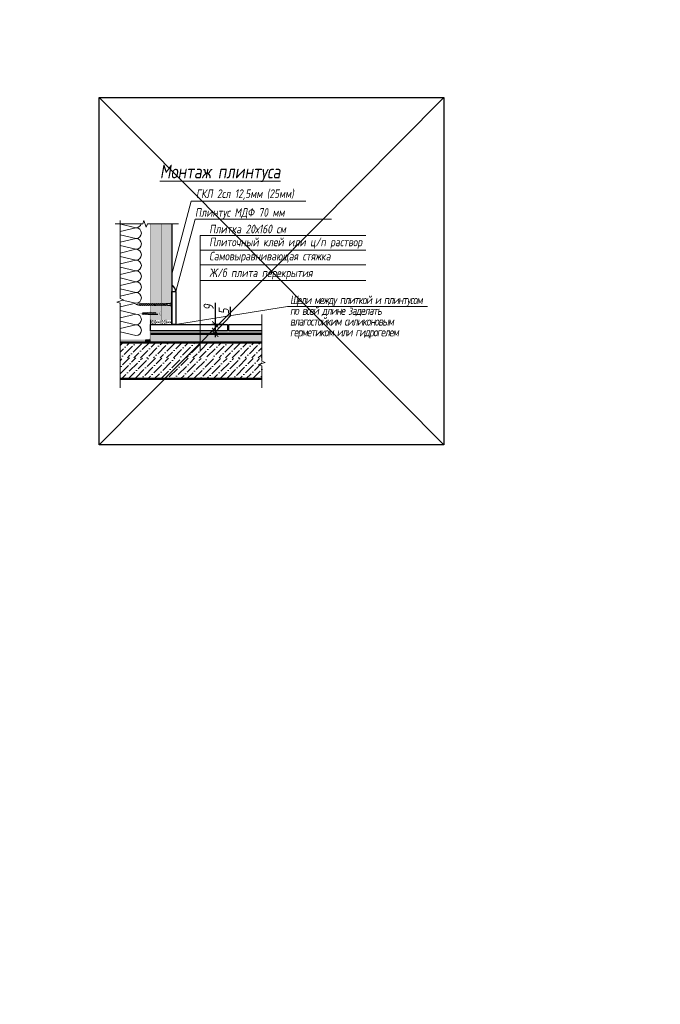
# Model space of a CAD drawing. Header units: millimetres. Extents: x -26894274 to 19789193, y -86687 to 22351.
# Tile 311 of 447: x 141045 to 142907, y -30548 to -27684. Entities that reach past the tile are written whole.
import ezdxf
from ezdxf import colors
from ezdxf.entities.mleader import LeaderData, LeaderLine
from ezdxf.math import Vec2, Vec3

# ---------------------------------------------------------------- set-up
doc = ezdxf.new("R2010")
doc.units = ezdxf.units.MM
doc.linetypes.add('DASHDOT', pattern=[25.4, 12.7, -6.35, 0, -6.35])
doc.linetypes.add('HIDDEN', pattern=[9.525, 6.35, -3.175])
doc.layers.get('Defpoints').update_dxf_attribs({"color": 31})
for name, color, linetype, lineweight in [('dim_pol', 84, 'Continuous', 9), ('nadpisi_v_tablice', 7, 'Continuous', 9), ('PAPIER PEINT', 7, 'Continuous', 25), ('Марки дверей', 7, 'Continuous', 9)]:
    doc.layers.add(name, color=color, linetype=linetype, lineweight=lineweight)
doc.layers.add('dim_razv', color=7, linetype='DASHDOT', lineweight=9, true_color=0x285228)
doc.layers.add('pol', color=7, linetype='Continuous', lineweight=15, true_color=0x55666d)
doc.layers.add('TXT', color=7, linetype='Continuous')
doc.styles.add('fl_iso paper', font='isocpeur.ttf', dxfattribs={"width": 0.8, "oblique": 10})
doc.styles.add('In tre', font='isocpeur.ttf', dxfattribs={"width": 0.8, "oblique": 10})
doc.dimstyles.new('In tre', dxfattribs={"dimscale": 0, "dimtxt": 3, "dimasz": 1.8, "dimexe": 1, "dimexo": 1, "dimgap": 0.4, "dimtad": 1, "dimdec": 0, "dimrnd": 5, "dimzin": 0, "dimdsep": 46, "dimtxsty": 'fl_iso paper', "dimblk": 'ARCHTICK', "dimcen": 0, "dimdle": 1, "dimadec": 0, "dimazin": 0, "dimtfac": 1, "dimtdec": 0, "dimtofl": 0, "dimtmove": 1, "dimatfit": 3, "dimfxl": 40, "dimtolj": 1, "dimtzin": 0, "dimarcsym": 1})
pattern_1 = [(45, (146420.5845, -31895.612), (-1.671649, 6.2387007), [0.8073483, -5.6514383]), (135, (146420.87, -31895.3263), (-6.2387007, 1.6716489), [0.403674, -10.783275]), (135, (146420.9413, -31895.255), (-6.2387007, 1.6716489), [0.3229393, -10.86401]), (135, (146420.7985, -31895.3976), (-6.2387007, 1.6716489), [0.3229393, -10.86401]), (105, (146421.0126, -31895.1836), (-6.2386977, 1.67166), [0.2583515, -6.200435]), (165, (146420.727, -31895.469), (-4.567049, -4.5670407), [0.2583515, -6.200435])]

# ---------------------------------------------------------------- blocks, each defined once
blk = doc.blocks.new('A$C22A82340')
at = {"const_width": 0.2}
for points in [[(0.1, 51.4), (7.9, 51.4)], [(0.1, 50.9), (0.1, 51.4)], [(7.9, 50.9), (7.9, 51.4)]]:
    blk.add_lwpolyline(points, dxfattribs=at)
at = {"layer": 'TXT', "const_width": 0.264}
for points in [[(0.1, 50.9), (7.9, 50.9)], [(2.1, 48.3), (0.1, 50.9)], [(6, 48.3), (2.1, 48.3)], [(2.1, 48.3), (2.1, 39.6)], [(5.9, 43.6), (2.1, 39.6)], [(5.9, 39.8), (2.1, 35.9)], [(7.9, 50.9), (6, 48.3)], [(5.9, 43.6), (6, 48.3)], [(5.9, 36.1), (2.2, 32.2)], [(5.8, 32.3), (2.2, 28.5)], [(5.8, 28.5), (2.2, 24.8)], [(5.8, 24.8), (2.3, 21.2)], [(5.7, 21), (2.3, 17.5)], [(5.7, 17.3), (2.3, 13.8)], [(5.7, 13.5), (2.4, 10.1)], [(5.6, 9.7), (2.7, 6.6)], [(2.7, 6.6), (4, 0)], [(5.6, 7.9), (4, 0)]]:
    blk.add_lwpolyline(points, dxfattribs=at)
for points in [[(2.1, 35.9, 0.189281), (2.1, 39.6, 0.286419)], [(5.9, 43.6, 0.186148), (5.9, 39.8, 0.281599)], [(5.9, 39.8, 0.172992), (5.9, 36.1, 0.281599)], [(2.2, 32.2, 0.189281), (2.1, 35.9, 0.286419)], [(2.2, 28.5, 0.189281), (2.2, 32.2, 0.286419)], [(2.2, 24.8, 0.170355), (2.2, 28.5, 0.286419)], [(2.2, 21.1, 0.189572), (2.2, 24.8, 0.286419)], [(2.3, 17.5, 0.209667), (2.2, 21.1, 0.286419)], [(5.8, 32.3, 0.186882), (5.8, 28.5, 0.281599)], [(5.8, 24.8, 0.160342), (5.7, 21, 0.281599)], [(5.7, 21, 0.160342), (5.7, 17.3, 0.281599)], [(5.9, 36.1, 0.177294), (5.8, 32.3, 0.281599)], [(5.8, 28.5, 0.134316), (5.8, 24.8, 0.281599)], [(2.3, 13.8, 0.189861), (2.3, 17.5, 0.286419)], [(2.4, 10.1, 0.189861), (2.3, 13.8, 0.286419)], [(2.7, 6.6, 0.29379), (2.4, 10.1, 0.286419)], [(5.7, 13.5, 0.160342), (5.6, 9.7, 0.281599)], [(5.6, 9.7, 0.272032), (5.6, 7.9, 0.272032)], [(5.7, 17.3, 0.160342), (5.7, 13.5, 0.281599)]]:
    blk.add_lwpolyline(points, format="xyb", dxfattribs=at)
blk = doc.blocks.new('A$C34BC7E63')
at = {"extrusion": (0, 0, -1), "xscale": 0.6, "yscale": 0.5, "zscale": -0.5, "rotation": 270}
blk.add_blockref('A$C22A82340', (-25.7, 4.8), dxfattribs=at)
blk = doc.blocks.new('G113')
at = {"color": 16, "lineweight": 9}
for points in [[(-1.17, 0), (1.17, 0)], [(-1.17, -0.12), (-1.17, 0)], [(-1.17, -0.12), (1.17, -0.12)], [(-0.59, -0.93), (-1.17, -0.12)], [(0.59, -0.93), (-0.59, -0.93)], [(-0.59, -0.93), (-0.56, -3.52)], [(0.57, -2.33), (-0.56, -3.52)], [(0.57, -3.46), (-0.56, -4.62)], [(0.56, -4.59), (-0.55, -5.73)], [(0.55, -5.72), (-0.54, -6.84)], [(0.57, -2.33), (0.59, -0.93)], [(1.17, -0.12), (0.59, -0.93)], [(1.17, -0.12), (1.17, 0)], [(0.53, -7.97), (-0.54, -9.08)], [(0.54, -6.84), (-0.53, -7.95)], [(0.54, -11.32), (-0.51, -12.41)], [(0.55, -10.19), (-0.5, -11.28)], [(0.56, -9.06), (-0.49, -10.15)], [(0.52, -13.57), (-0.53, -14.67)], [(0.53, -12.45), (-0.52, -13.54)], [(0.51, -14.7), (-0.52, -15.78)], [(0.5, -15.83), (-0.51, -16.88)], [(0.49, -16.96), (-0.5, -17.99)], [(0.48, -18.09), (-0.41, -19.02)], [(-0.38, -18.94), (0.03, -20.93)], [(0.5, -18.56), (0.03, -20.93)]]:
    blk.add_lwpolyline(points, dxfattribs=at)
for points in [[(-0.56, -4.62, 0.189281), (-0.56, -3.52, 0.286419)], [(-0.55, -5.73, 0.189281), (-0.56, -4.62, 0.286419)], [(0.55, -5.72, 0.186882), (0.54, -6.84, 0.281599)], [(0.57, -2.33, 0.186148), (0.57, -3.46, 0.281599)], [(0.57, -4.57, 0.177294), (0.55, -5.72, 0.281599)], [(0.57, -3.46, 0.172992), (0.57, -4.57, 0.281599)], [(-0.55, -10.21, 0.189572), (-0.56, -9.1, 0.286419)], [(-0.54, -6.84, 0.189281), (-0.55, -5.73, 0.286419)], [(-0.55, -7.97, 0.170355), (-0.54, -6.84, 0.286419)], [(-0.54, -9.08, 0.189572), (-0.55, -7.97, 0.286419)], [(-0.53, -12.43, 0.189572), (-0.54, -11.32, 0.286419)], [(-0.52, -11.3, 0.189572), (-0.53, -10.19, 0.286419)], [(0.53, -7.97, 0.134316), (0.52, -9.1, 0.281599)], [(0.54, -6.84, 0.134316), (0.53, -7.97, 0.281599)], [(0.54, -11.32, 0.134316), (0.53, -12.45, 0.281599)], [(0.55, -10.19, 0.134316), (0.54, -11.32, 0.281599)], [(0.56, -9.06, 0.134316), (0.55, -10.19, 0.281599)], [(-0.55, -14.68, 0.189572), (-0.56, -13.57, 0.286419)], [(-0.54, -13.56, 0.189572), (-0.55, -12.45, 0.286419)], [(-0.52, -15.78, 0.209667), (-0.55, -14.68, 0.286419)], [(-0.51, -16.88, 0.189861), (-0.52, -15.78, 0.286419)], [(-0.5, -17.99, 0.189861), (-0.51, -16.88, 0.286419)], [(0.49, -16.96, 0.160342), (0.48, -18.09, 0.281599)], [(0.5, -15.83, 0.160342), (0.49, -16.96, 0.281599)], [(0.52, -13.57, 0.160342), (0.51, -14.7, 0.281599)], [(0.51, -14.7, 0.160342), (0.5, -15.83, 0.281599)], [(0.53, -12.45, 0.134316), (0.52, -13.57, 0.281599)], [(-0.41, -19.02, 0.29379), (-0.5, -17.99, 0.286419)], [(0.52, -18.01, 0.272032), (0.5, -18.56, 0.272032)]]:
    blk.add_lwpolyline(points, format="xyb", dxfattribs=at)
blk = doc.blocks.new('_ArchTick')
at = {"color": 0, "linetype": 'ByBlock', "lineweight": 9, "const_width": 0.15}
blk.add_lwpolyline([(-0.5, -0.5), (0.5, 0.5)], dxfattribs=at)
blk = doc.blocks.new('*D77')
at = {"layer": 'Defpoints', "color": 0, "transparency": 16777216}
for p in [(141648.9, -28570.2), (141613.5, -28588.9), (141648.9, -28588.9)]:
    blk.add_point(p, dxfattribs=at)
at = {"layer": 'dim_pol', "color": 0, "lineweight": -2, "transparency": 16777216}
for p, q in [((141613.5, -28507.8), (141613.5, -28570.2)), ((141638.9, -28570.2), (141603.5, -28570.2)), ((141613.5, -28560.2), (141613.5, -28598.9)), ((141638.9, -28588.9), (141603.5, -28588.9))]:
    blk.add_line(p, q, dxfattribs=at)
at = {"layer": 'dim_pol', "color": 0, "lineweight": -2, "transparency": 16777216, "xscale": 18, "yscale": 18, "zscale": 18}
for p, rotation in [((141613.5, -28570.2), 90), ((141613.5, -28588.9), 270)]:
    blk.add_blockref('_ArchTick', p, dxfattribs=dict(at, rotation=rotation))
at = {"layer": 'dim_pol', "color": 0, "transparency": 16777216, "insert": (141594.5, -28520.5), "char_height": 30, "attachment_point": 5, "rotation": 90, "style": 'fl_iso paper'}
blk.add_mtext('\\A1;9', dxfattribs=at)
blk = doc.blocks.new('*D78')
at = {"layer": 'Defpoints', "color": 0, "transparency": 16777216}
for p in [(141613.5, -28597.4), (141648.9, -28588.9), (141648.9, -28597.4)]:
    blk.add_point(p, dxfattribs=at)
at = {"layer": 'dim_pol', "color": 0, "lineweight": -2, "transparency": 16777216}
for p, q in [((141657.8, -28544.8), (141657.8, -28519.5)), ((141613.5, -28593.2), (141657.8, -28544.8)), ((141613.5, -28578.9), (141613.5, -28607.4)), ((141638.9, -28588.9), (141603.5, -28588.9)), ((141638.9, -28597.4), (141603.5, -28597.4))]:
    blk.add_line(p, q, dxfattribs=at)
at = {"layer": 'dim_pol', "color": 0, "lineweight": -2, "transparency": 16777216, "xscale": 18, "yscale": 18, "zscale": 18}
for p, rotation in [((141613.5, -28588.9), 90), ((141613.5, -28597.4), 270)]:
    blk.add_blockref('_ArchTick', p, dxfattribs=dict(at, rotation=rotation))
at = {"layer": 'dim_pol', "color": 0, "transparency": 16777216, "insert": (141638.8, -28532.2), "char_height": 30, "attachment_point": 5, "rotation": 90, "style": 'fl_iso paper'}
blk.add_mtext('\\A1;5', dxfattribs=at)
blk = doc.blocks.new('_DOT')
at = {"color": 0, "linetype": 'ByBlock'}
blk.add_line((-0.5, 0), (-1, 0), dxfattribs=at)
at = {"color": 0, "linetype": 'ByBlock', "const_width": 0.5}
blk.add_lwpolyline([(-0.25, 0, 1), (0.25, 0, 1)], format="xyb", close=True, dxfattribs=at)

msp = doc.modelspace()

# ---------------------------------------------------------------- hatches: boundary and pattern name
at = {"transparency": 33554610}
h = msp.add_hatch(color=256, dxfattribs=at)
edge = h.paths.add_edge_path()
edge.add_line((141337.2, -28613.5), (141337.2, -28616))
edge.add_line((141337.2, -28616), (141423, -28616))
edge.add_arc((141423, -28613.5), 2.5, 270, 360)
edge.add_line((141425.5, -28613.5), (141425.5, -28531))
edge.add_line((141425.5, -28531), (141423, -28531))
edge.add_line((141423, -28531), (141423, -28611))
edge.add_arc((141420.5, -28611), 2.5, 270, 360, ccw=False)
edge.add_line((141420.5, -28613.5), (141337.2, -28613.5))
h = msp.add_hatch(dxfattribs=at)
h.set_pattern_fill('SWAMP', color=256, scale=5, style=0)
h.set_pattern_definition([(0, (140767.9723, -30329.8777), (2.5, 4.330127), [0.625, -4.375]), (90, (140768.2848, -30329.8777), (-2.5, 4.330127), [0.3125, -8.347754]), (90, (140768.363, -30329.8777), (-2.5, 4.330127), [0.25, -8.410254]), (90, (140768.2067, -30329.8777), (-2.5, 4.330127), [0.25, -8.410254]), (60, (140768.441, -30329.8777), (-2.5, 4.330127), [0.2, -4.8]), (120, (140768.1285, -30329.8777), (-5, 2e-09), [0.2, -4.8])])
h.paths.add_polyline_path([(141425.5, -28557.3), (141425.5, -28570.2), (141488, -28570.2), (141488, -28557.3)])
h = msp.add_hatch(dxfattribs=at)
h.set_pattern_fill('ANSI37', color=256, scale=17.5, style=0)
h.set_pattern_definition([(135, (148501.0669, -29708.396), (1.5467961, 1.5467961), []), (45, (148501.0669, -29708.396), (1.5467961, -1.5467961), [])])
h.paths.add_polyline_path([(141411.3, -28616.3), (141411.3, -28622.8), (141424.9, -28622.8), (141424.9, -28616.3)])
at = {"layer": 'nadpisi_v_tablice', "lineweight": 5, "transparency": 33554610}
h = msp.add_hatch(dxfattribs=at)
h.set_pattern_fill('SWAMP', color=256, scale=0.254283, angle=45, style=0)
h.set_pattern_definition(pattern_1)
h.paths.add_polyline_path([(141425.5, -28588.9), (141425.5, -28597.4), (141565.7, -28597.4), (141565.7, -28588.9), (141491.3, -28588.9)])
h.paths.add_polyline_path([(141749.2, -28597.4), (141749.2, -28588.9), (141723.6, -28588.9), (141723.6, -28588.9), (141720.2, -28588.9), (141720.2, -28588.9), (141565.7, -28588.9), (141565.7, -28597.4)])
h = msp.add_hatch(dxfattribs=at)
h.set_pattern_fill('SWAMP', color=256, scale=0.254283, angle=45, style=0)
h.set_pattern_definition(pattern_1)
h.paths.add_polyline_path([(141425.5, -28597.4), (141425.5, -28622.8), (141565.7, -28622.8), (141565.7, -28597.4)])
h.paths.add_polyline_path([(141749.2, -28622.8), (141749.2, -28597.4), (141565.7, -28597.4), (141565.7, -28622.8)])
h = msp.add_hatch(dxfattribs=at)
h.set_pattern_fill('ANSI36', color=256, scale=4.238049, style=0)
h.set_pattern_definition([(45, (117134.276, -32282.812), (7.1360185, 26.165401), [33.639514, -6.727903, 0, -6.727903])])
h.paths.add_polyline_path([(141624.9, -28622.8), (141337.2, -28622.8), (141337.2, -28667.6), (141624.9, -28667.6)])
h.paths.add_polyline_path([(141749.2, -28667.6), (141749.2, -28622.8), (141624.9, -28622.8), (141624.9, -28667.6)])
h = msp.add_hatch(dxfattribs=at)
h.set_pattern_fill('ANSI36', color=256, scale=4.238049, style=0)
h.set_pattern_definition([(45, (146420.584, -31832.041), (7.13602, 26.1654), [33.639514, -6.727903, 0, -6.727903])])
h.paths.add_polyline_path([(141749.2, -28669.8), (141337.2, -28667.6), (141337.2, -28728.7), (141749.2, -28728.7), (141749.2, -28627.1), (141749.2, -28625.5), (141749.2, -28634.3), (141745.6, -28678.4)])

# ---------------------------------------------------------------- linework, layer by layer
at = {"transparency": 33554610}
msp.add_line((141488, -28557.1), (141488, -28570.2), dxfattribs=at)
msp.add_lwpolyline([(141276, -27910.1), (142278.1, -27910.1), (142278.1, -28920.3), (141276, -28920.3)], close=True)
for points in [[(141276, -28920.3), (142278.1, -27910.1)], [(142278.1, -28920.3), (141276, -27910.1)]]:
    msp.add_lwpolyline(points)
at = {"lineweight": 5, "transparency": 33554610}
for points in [[(141337.2, -28299.7), (141383.2, -28288.9), (141335.5, -28277.7)], [(141337.2, -28331.1), (141383.2, -28320.3), (141337.2, -28309.5)], [(141337.2, -28362.5), (141383.2, -28351.7), (141337.2, -28340.9)], [(141337.2, -28393.9), (141383.2, -28383.1), (141337.2, -28372.3)], [(141337.2, -28425.3), (141383.2, -28414.5), (141337.2, -28403.7)], [(141337.2, -28456.7), (141383.2, -28445.9), (141337.2, -28435.1)], [(141337.2, -28488.1), (141383.2, -28477.3), (141337.2, -28466.5)], [(141337.2, -28519.5), (141383.2, -28508.7), (141343.6, -28499.4)], [(141337.2, -28529.3), (141383.2, -28540.1), (141337.2, -28550.9)], [(141337.2, -28560.8), (141383.2, -28571.5), (141337.2, -28582.3)]]:
    msp.add_lwpolyline(points, dxfattribs=at)
for points in [[(141398.3, -28277.7, -0.330837), (141383.2, -28288.9, -1), (141383.2, -28320.3), (141383.2, -28320.3)], [(141337.2, -28331.1), (141383.2, -28320.3, -1), (141383.2, -28351.7, -1), (141383.2, -28383.1), (141383.2, -28383.1)], [(141337.2, -28393.9), (141383.2, -28383.1, -1), (141383.2, -28414.5, -1), (141383.2, -28445.9), (141383.2, -28445.9)], [(141337.2, -28456.7), (141383.2, -28445.9, -1), (141383.2, -28477.3, -1), (141383.2, -28508.7), (141383.2, -28508.7)], [(141337.2, -28592.2), (141383.2, -28602.9, 1), (141383.2, -28571.5, 1), (141383.2, -28540.1), (141383.2, -28540.1)]]:
    msp.add_lwpolyline(points, format="xyb", dxfattribs=at)
at = {"transparency": 33554610}
for points, const_width in [([(141391.3, -28285.2), (141391.3, -28277.7)], 0.25), ([(141399, -28461.6), (141399, -28277.7)], 0.25), ([(141425.5, -28557.3), (141425.5, -28277.7)], 0.75), ([(141456.7, -28557.3), (141456.7, -28277.7)], 0.75), ([(141488, -28557.3), (141488, -28277.7)], 0.75)]:
    msp.add_lwpolyline(points, dxfattribs=dict(at, const_width=const_width))
at = {"linetype": 'HIDDEN', "ltscale": 10, "transparency": 33554610, "const_width": 0.25}
for points in [[(141391.3, -28593.2), (141391.3, -28285.2)], [(141399.1, -28593.2), (141399, -28461.6)], [(141337.2, -28593.2), (141423, -28593.2)]]:
    msp.add_lwpolyline(points, dxfattribs=at)
at = {"transparency": 33554610, "const_width": 0.25}
msp.add_lwpolyline([(141337.2, -28613.5), (141420.5, -28613.5, 0.414214), (141423, -28611), (141423, -28531), (141425.5, -28531), (141425.5, -28613.5, -0.414214), (141423, -28616), (141412.4, -28616), (141337.2, -28616)], format="xyb", dxfattribs=at)
at = {"ltscale": 10, "transparency": 33554610, "const_width": 0.5}
msp.add_lwpolyline([(141488, -28557.3), (141425.5, -28557.3)], dxfattribs=at)
at = {"transparency": 33554610}
msp.add_lwpolyline([(141425.5, -28557.3), (141425.5, -28570.2)], dxfattribs=at)
msp.add_lwpolyline([(141425.5, -28557.3), (141425.5, -28570.2)], dxfattribs=at)
msp.add_lwpolyline([(141424.9, -28616.3), (141411.3, -28616.3), (141411.3, -28622.8), (141424.9, -28622.8)], close=True, dxfattribs=at)
at = {"color": 254, "ltscale": 10, "transparency": 33554610}
for points in [[(141425.5, -28277.7), (141456.7, -28277.7), (141425.5, -28557.3), (141456.7, -28557.3)], [(141456.7, -28277.7), (141488, -28277.7), (141456.7, -28557.3), (141488, -28557.1)]]:
    msp.add_solid(points, dxfattribs=at)
at = {"layer": 'nadpisi_v_tablice', "transparency": 33554610}
for p, q in [((141544, -28211.4), (141488, -28424.1)), ((141876.8, -28211.4), (141544, -28211.4)), ((141554.9, -28264.5), (141499, -28474.9)), ((141951.7, -28264.5), (141554.9, -28264.5)), ((141823.3, -28517.9), (141498.5, -28570.2)), ((142230.9, -28517.9), (141823.3, -28517.9))]:
    msp.add_line(p, q, dxfattribs=at)
at = {"layer": 'nadpisi_v_tablice', "lineweight": 9, "transparency": 33554610}
for p, q in [((141570, -28311.6), (142051.1, -28311.6)), ((141570, -28311.6), (141570, -28648.6)), ((141570, -28354), (142051.1, -28354)), ((141570, -28396.4), (142051.1, -28396.4)), ((141570, -28442.2), (142051.1, -28442.2))]:
    msp.add_line(p, q, dxfattribs=at)
at = {"layer": 'nadpisi_v_tablice', "lineweight": 50, "transparency": 33554610}
for p, q in [((141425.5, -28597.4), (141749.2, -28597.4)), ((141337.2, -28622.8), (141749.2, -28622.8)), ((141337.2, -28728.7), (141749.2, -28728.7))]:
    msp.add_line(p, q, dxfattribs=at)
at = {"layer": 'nadpisi_v_tablice', "lineweight": 9, "transparency": 33554610}
for points in [[(141337.2, -28267.8), (141337.2, -28495), (141346.6, -28498.3), (141327.9, -28505.1), (141337.2, -28508.5), (141337.2, -28754.2)], [(141507, -28277.7), (141416.7, -28277.7), (141413.3, -28287), (141406.6, -28268.4), (141403.2, -28277.7), (141322.8, -28277.7)], [(141749.2, -28541.1), (141749.2, -28677.1), (141758.5, -28680.5), (141739.8, -28687.2), (141749.2, -28690.6), (141749.2, -28754.2)]]:
    msp.add_lwpolyline(points, dxfattribs=at)
at = {"layer": 'nadpisi_v_tablice', "lineweight": 30, "transparency": 33554610}
msp.add_lwpolyline([(141425.5, -28570.2), (141648.9, -28570.2), (141648.9, -28588.9), (141425.5, -28588.9)], close=True, dxfattribs=at)
msp.add_lwpolyline([(141749.2, -28588.9), (141652.9, -28588.9), (141652.9, -28570.2), (141749.2, -28570.2)], dxfattribs=at)
msp.add_arc((141477.1, -28476.1), 22, 3.1292, 60.3855, dxfattribs=at)
at = {"layer": 'PAPIER PEINT', "transparency": 33554610}
msp.add_line((141488, -28277.7), (141488, -28570.2), dxfattribs=at)
msp.add_lwpolyline([(141498.8, -28570.2), (141488, -28570.2), (141488, -28474.9), (141499, -28474.9)], close=True, dxfattribs=at)

# ---------------------------------------------------------------- block references
at = {"ltscale": 10, "transparency": 33554610, "xscale": 5, "yscale": 5, "zscale": 5, "rotation": 270}
msp.add_blockref('G113', (141487.7, -28512.3), dxfattribs=at)
at = {"transparency": 33554610, "xscale": -2.5, "yscale": 2.5, "zscale": 2.5}
msp.add_blockref('A$C34BC7E63', (141456.7, -28544.7), dxfattribs=at)

# ---------------------------------------------------------------- texts
at = {"lineweight": 18, "transparency": 33554610, "insert": (141184.3, -28105.5), "char_height": 40, "width": 898.915, "attachment_point": 1, "line_spacing_factor": 0.8, "style": 'fl_iso paper'}
msp.add_mtext('\\pi268.33;{\\LМонтаж плинтуса}', dxfattribs=at)
at = {"layer": 'nadpisi_v_tablice', "lineweight": 18, "insert": (-2642.1, -20201.7), "char_height": 10000, "width": 9720.362, "attachment_point": 1, "style": 'fl_iso paper'}
msp.add_mtext('\\pi1978.5;{\\C1;9 \\P\\pi-2689.2;эт.}', dxfattribs=at)
at = {"layer": 'nadpisi_v_tablice', "lineweight": 18, "transparency": 33554610, "char_height": 25, "attachment_point": 1, "style": 'fl_iso paper'}
for s, insert, width in [('{\\C7;ГКЛ 2сл 12,5мм (25мм)}', (141557.7, -28177.4), 835.786), ('Плинтус МДФ 70 мм', (141554.9, -28232), 835.786), ('Плитка {\\fISOCPEUR|b0|i1|c204|p34;\\Q0;20х160 см} ', (141596.3, -28280.2), 835.786), ('Плиточный клей или ц/п раствор', (141596.2, -28317.9), 708.421), ('Самовыравнивающая стяжка', (141596.2, -28358.9), 835.786), ('Ж/б плита перекрытия', (141596.2, -28407.7), 708.421)]:
    msp.add_mtext(s, dxfattribs=dict(at, insert=insert, width=width))
at = {"layer": 'nadpisi_v_tablice', "transparency": 33554610, "insert": (141831.1, -28486.2), "char_height": 25, "width": 421.091, "attachment_point": 1, "line_spacing_factor": 0.75, "style": 'fl_iso paper'}
msp.add_mtext('{\\T0.85;Щели между плиткой и плинтусом \\Pпо всей длине заделать влагостойким силиконовым герметиком или гидрогелем}', dxfattribs=at)

# ---------------------------------------------------------------- dimensions: what is measured, and where the dimension line sits
at = {"layer": 'dim_pol', "transparency": 33554610}
for base, p1, p2, text, picture, middle in [((141613.5, -28588.9), (141648.9, -28570.2), (141648.9, -28588.9), '9', '*D77', (141613.5, -28520.5)), ((141613.5, -28597.4), (141648.9, -28588.9), (141648.9, -28597.4), '5', '*D78', (141657.8, -28540.8))]:
    dim = msp.add_linear_dim(base=base, p1=p1, p2=p2, angle=90, text=text, dimstyle='In tre', override={"dimscale": 10}, dxfattribs=at)
    dim.commit()
    dim.dimension.update_dxf_attribs({"geometry": picture, "text_midpoint": middle, "dimtype": 160})

# ---------------------------------------------------------------- next in the draw order: leaders
at = {"layer": 'Марки дверей', "lineweight": -2, "transparency": 33554687}
ml = msp.add_multileader_mtext('Standard', dxfattribs=at)
ml.set_content('\\pxsm1,ql;ГКЛ обшивка толщиной 75 мм \\Pвысотой 2500 мм', color=256, style='fl_iso paper')
ml.set_leader_properties(lineweight=5)
ml.set_arrow_properties(name='DOT')
ml.build(insert=Vec2(0, 0))
ml.multileader.update_dxf_attribs({"has_dogleg": 0, "text_left_attachment_type": 6, "text_right_attachment_type": 6, "dogleg_length": 0.75, "arrow_head_size": 60, "scale": 40})
ctx = ml.context
ctx.base_point, ctx.scale, ctx.char_height, ctx.arrow_head_size, ctx.landing_gap_size, ctx.plane_origin = Vec3(42395.5, -25350), 40, 250, 60, 80, Vec3(44407.6, -18170.1)
ctx.left_attachment, ctx.right_attachment = 6, 6
notes = []
notes.append((ctx, [(0, (1, 1, 0), (46464.5, -25350), (-1, 0), 30, [(0, [(47193, -28229.4)], 0, [])])]))
ctx.mtext.insert, ctx.mtext.width, ctx.mtext.defined_height, ctx.mtext.line_spacing_factor, ctx.mtext.flow_direction = Vec3(42475.5, -25050), 4067.72, 979.1, 0.7, 5
ctx.mtext.has_bg_fill, ctx.mtext.bg_color, ctx.mtext.bg_scale_factor, ctx.mtext.bg_transparency, ctx.mtext.use_window_bg_color = 1, -1027028792, 1.5, 0, 1
for ctx, leaders in notes:
    for number, flags, end, landing, length, lines in leaders:
        leader = LeaderData()
        leader.index, (leader.has_last_leader_line, leader.has_dogleg_vector, leader.attachment_direction) = number, flags
        leader.last_leader_point, leader.dogleg_vector, leader.dogleg_length = Vec3(end), Vec3(landing), length
        for number, points, colour, breaks in lines:
            line = LeaderLine()
            line.index, line.vertices, line.color, line.breaks = number, Vec3.list(points), colors.encode_raw_color(colour), breaks
            leader.lines.append(line)
        ctx.leaders.append(leader)

# ---------------------------------------------------------------- next in the draw order: leaders
ml = msp.add_multileader_mtext('Standard', dxfattribs=at)
ml.set_content('\\pxsm1,ql;ГКЛ обшивка толщиной 75 мм \\Pвысотой 2500 мм', color=256, style='fl_iso paper')
ml.set_leader_properties(lineweight=5)
ml.set_arrow_properties(name='DOT')
ml.build(insert=Vec2(0, 0))
ml.multileader.update_dxf_attribs({"has_dogleg": 0, "text_left_attachment_type": 6, "text_right_attachment_type": 6, "dogleg_length": 0.75, "arrow_head_size": 60, "scale": 40})
ctx = ml.context
ctx.base_point, ctx.scale, ctx.char_height, ctx.arrow_head_size, ctx.landing_gap_size, ctx.plane_origin = Vec3(57861.3, -25350), 40, 250, 60, 80, Vec3(59873.4, -18170.1)
ctx.left_attachment, ctx.right_attachment = 6, 6
notes = []
notes.append((ctx, [(1, (1, 1, 0), (57831.3, -25350), (1, 0), 30, [(0, [(55180.2, -28229.4)], 0, [])])]))
ctx.mtext.insert, ctx.mtext.width, ctx.mtext.defined_height, ctx.mtext.line_spacing_factor, ctx.mtext.flow_direction = Vec3(57941.3, -25050), 4067.72, 979.1, 0.7, 5
ctx.mtext.has_bg_fill, ctx.mtext.bg_color, ctx.mtext.bg_scale_factor, ctx.mtext.bg_transparency, ctx.mtext.use_window_bg_color = 1, -1027028792, 1.5, 0, 1
for ctx, leaders in notes:
    for number, flags, end, landing, length, lines in leaders:
        leader = LeaderData()
        leader.index, (leader.has_last_leader_line, leader.has_dogleg_vector, leader.attachment_direction) = number, flags
        leader.last_leader_point, leader.dogleg_vector, leader.dogleg_length = Vec3(end), Vec3(landing), length
        for number, points, colour, breaks in lines:
            line = LeaderLine()
            line.index, line.vertices, line.color, line.breaks = number, Vec3.list(points), colors.encode_raw_color(colour), breaks
            leader.lines.append(line)
        ctx.leaders.append(leader)

# ---------------------------------------------------------------- next in the draw order: leaders
at = {"layer": 'pol', "color": 1, "linetype": 'ByBlock', "true_color": 0xff0000}
ml = msp.add_multileader_mtext('Standard', dxfattribs=at)
ml.set_content('Лоток щелевой\\Pводоотводный в полу, модульный. Лщ-2', color=(255, 0, 0), style='In tre')
ml.set_leader_properties()
ml.build(insert=Vec2(0, 0))
ml.multileader.update_dxf_attribs({"text_left_attachment_type": 6, "text_right_attachment_type": 6, "dogleg_length": 1, "arrow_head_size": 0, "scale": 50})
ctx = ml.context
ctx.base_point, ctx.scale, ctx.char_height, ctx.arrow_head_size, ctx.landing_gap_size, ctx.plane_origin = Vec3(50567.3, -26429.4), 50, 200, 0, 4.5, Vec3(64361.3, -20859.5)
ctx.left_attachment, ctx.right_attachment = 6, 6
notes = []
notes.append((ctx, [(0, (1, 1, 0), (52833.1, -26429.4), (-1, 0), 50, [(1, [(54223, -29649.4)], 0, [])])]))
ctx.mtext.insert, ctx.mtext.width, ctx.mtext.defined_height, ctx.mtext.flow_direction = Vec3(50571.8, -26169.4), 2329.345, 696.6, 5
ctx.mtext.has_bg_fill, ctx.mtext.bg_color, ctx.mtext.bg_scale_factor, ctx.mtext.bg_transparency, ctx.mtext.use_window_bg_color = 1, -1027028792, 1.5, 0, 1
for ctx, leaders in notes:
    for number, flags, end, landing, length, lines in leaders:
        leader = LeaderData()
        leader.index, (leader.has_last_leader_line, leader.has_dogleg_vector, leader.attachment_direction) = number, flags
        leader.last_leader_point, leader.dogleg_vector, leader.dogleg_length = Vec3(end), Vec3(landing), length
        for number, points, colour, breaks in lines:
            line = LeaderLine()
            line.index, line.vertices, line.color, line.breaks = number, Vec3.list(points), colors.encode_raw_color(colour), breaks
            leader.lines.append(line)
        ctx.leaders.append(leader)

# ---------------------------------------------------------------- next in the draw order: leaders
at = {"layer": 'pol', "color": 0, "linetype": 'ByBlock'}
ml = msp.add_multileader_mtext('Standard', dxfattribs=at)
ml.set_content('Керамогранит под камень^J600х1200 мм', style='In tre')
ml.set_leader_properties()
ml.build(insert=Vec2(0, 0))
ml.multileader.update_dxf_attribs({"text_left_attachment_type": 6, "text_right_attachment_type": 6, "dogleg_length": 1, "arrow_head_size": 0, "scale": 50})
ctx = ml.context
ctx.base_point, ctx.scale, ctx.char_height, ctx.arrow_head_size, ctx.landing_gap_size, ctx.plane_origin = Vec3(59314.9, -26303.4), 50, 200, 0, 4.5, Vec3(66126.7, -21463.5)
ctx.left_attachment, ctx.right_attachment = 6, 6
notes = []
notes.append((ctx, [(1, (1, 1, 0), (59264.9, -26303.4), (1, 0), 50, [(1, [(58041.5, -28624.4)], 0, [])])]))
ctx.mtext.insert, ctx.mtext.width, ctx.mtext.defined_height, ctx.mtext.flow_direction = Vec3(59319.4, -26063.4), 3092.716, 696.6, 5
ctx.mtext.has_bg_fill, ctx.mtext.bg_color, ctx.mtext.bg_scale_factor, ctx.mtext.bg_transparency, ctx.mtext.use_window_bg_color = 1, -1027028792, 1.5, 0, 1
for ctx, leaders in notes:
    for number, flags, end, landing, length, lines in leaders:
        leader = LeaderData()
        leader.index, (leader.has_last_leader_line, leader.has_dogleg_vector, leader.attachment_direction) = number, flags
        leader.last_leader_point, leader.dogleg_vector, leader.dogleg_length = Vec3(end), Vec3(landing), length
        for number, points, colour, breaks in lines:
            line = LeaderLine()
            line.index, line.vertices, line.color, line.breaks = number, Vec3.list(points), colors.encode_raw_color(colour), breaks
            leader.lines.append(line)
        ctx.leaders.append(leader)

# ---------------------------------------------------------------- next in the draw order: leaders
at = {"layer": 'dim_razv', "color": 0, "linetype": 'ByBlock'}
ml = msp.add_multileader_mtext('Standard', dxfattribs=at)
ml.set_content('Плитка керамогранитная, настенная', style='In tre')
ml.set_leader_properties()
ml.build(insert=Vec2(0, 0))
ml.multileader.update_dxf_attribs({"text_left_attachment_type": 6, "text_right_attachment_type": 6, "dogleg_length": 1, "arrow_head_size": 0, "scale": 50})
ctx = ml.context
ctx.base_point, ctx.scale, ctx.char_height, ctx.arrow_head_size, ctx.landing_gap_size, ctx.plane_origin = Vec3(59251.3, -26485.3), 50, 200, 0, 4.5, Vec3(63066.7, -26656.1)
ctx.left_attachment, ctx.right_attachment = 6, 6
notes = []
notes.append((ctx, [(1, (1, 1, 0), (59201.3, -26485.3), (1, 0), 50, [(1, [(58203, -28329.4)], 0, [])])]))
ctx.mtext.insert, ctx.mtext.width, ctx.mtext.defined_height, ctx.mtext.flow_direction = Vec3(59255.8, -26245.3), 3092.716, 696.6, 5
ctx.mtext.has_bg_fill, ctx.mtext.bg_color, ctx.mtext.bg_scale_factor, ctx.mtext.bg_transparency, ctx.mtext.use_window_bg_color = 1, -1027028792, 1.5, 0, 1
for ctx, leaders in notes:
    for number, flags, end, landing, length, lines in leaders:
        leader = LeaderData()
        leader.index, (leader.has_last_leader_line, leader.has_dogleg_vector, leader.attachment_direction) = number, flags
        leader.last_leader_point, leader.dogleg_vector, leader.dogleg_length = Vec3(end), Vec3(landing), length
        for number, points, colour, breaks in lines:
            line = LeaderLine()
            line.index, line.vertices, line.color, line.breaks = number, Vec3.list(points), colors.encode_raw_color(colour), breaks
            leader.lines.append(line)
        ctx.leaders.append(leader)

# ---------------------------------------------------------------- next in the draw order: leaders
ml = msp.add_multileader_mtext('Standard', dxfattribs=at)
ml.set_content('Зеркало на стене, выполнить в один уровень с отделкой стен', style='In tre')
ml.set_leader_properties()
ml.build(insert=Vec2(0, 0))
ml.multileader.update_dxf_attribs({"text_left_attachment_type": 6, "text_right_attachment_type": 6, "dogleg_length": 1, "arrow_head_size": 0, "scale": 50})
ctx = ml.context
ctx.base_point, ctx.scale, ctx.char_height, ctx.arrow_head_size, ctx.landing_gap_size, ctx.plane_origin = Vec3(53255.9, -26458.4), 50, 200, 0, 4.5, Vec3(60067.7, -21618.5)
ctx.left_attachment, ctx.right_attachment = 6, 6
notes = []
notes.append((ctx, [(0, (1, 1, 0), (56198.1, -26458.4), (-1, 0), 50, [(1, [(56852.7, -29729.4)], 0, [])])]))
ctx.mtext.insert, ctx.mtext.width, ctx.mtext.defined_height, ctx.mtext.flow_direction = Vec3(53260.4, -26218.4), 3092.716, 696.6, 5
ctx.mtext.has_bg_fill, ctx.mtext.bg_color, ctx.mtext.bg_scale_factor, ctx.mtext.bg_transparency, ctx.mtext.use_window_bg_color = 1, -1027028792, 1.5, 0, 1
for ctx, leaders in notes:
    for number, flags, end, landing, length, lines in leaders:
        leader = LeaderData()
        leader.index, (leader.has_last_leader_line, leader.has_dogleg_vector, leader.attachment_direction) = number, flags
        leader.last_leader_point, leader.dogleg_vector, leader.dogleg_length = Vec3(end), Vec3(landing), length
        for number, points, colour, breaks in lines:
            line = LeaderLine()
            line.index, line.vertices, line.color, line.breaks = number, Vec3.list(points), colors.encode_raw_color(colour), breaks
            leader.lines.append(line)
        ctx.leaders.append(leader)

# ---------------------------------------------------------------- next in the draw order: leaders
at = {"layer": 'Марки дверей', "lineweight": -2, "transparency": 33554687}
ml = msp.add_multileader_mtext('Standard', dxfattribs=at)
ml.set_content('\\pxsm1,ql;ГКЛ обшивка толщиной 75 мм \\Pвысотой до перекрытия', color=256, style='fl_iso paper')
ml.set_leader_properties(lineweight=5)
ml.set_arrow_properties(name='DOT')
ml.build(insert=Vec2(0, 0))
ml.multileader.update_dxf_attribs({"has_dogleg": 0, "text_left_attachment_type": 6, "text_right_attachment_type": 6, "dogleg_length": 0.75, "arrow_head_size": 60, "scale": 40})
ctx = ml.context
ctx.base_point, ctx.scale, ctx.char_height, ctx.arrow_head_size, ctx.landing_gap_size, ctx.plane_origin = Vec3(32707.6, -25559.2), 40, 250, 60, 80, Vec3(34719.7, -18379.3)
ctx.left_attachment, ctx.right_attachment = 6, 6
notes = []
notes.append((ctx, [(1, (1, 1, 0), (32677.6, -25559.2), (1, 0), 30, [(0, [(31788.2, -28154.4)], 0, [])])]))
ctx.mtext.insert, ctx.mtext.width, ctx.mtext.defined_height, ctx.mtext.line_spacing_factor, ctx.mtext.flow_direction = Vec3(32787.6, -25234.2), 4067.72, 979.1, 0.7, 5
ctx.mtext.has_bg_fill, ctx.mtext.bg_color, ctx.mtext.bg_scale_factor, ctx.mtext.bg_transparency, ctx.mtext.use_window_bg_color = 1, -1027028792, 1.5, 0, 1
for ctx, leaders in notes:
    for number, flags, end, landing, length, lines in leaders:
        leader = LeaderData()
        leader.index, (leader.has_last_leader_line, leader.has_dogleg_vector, leader.attachment_direction) = number, flags
        leader.last_leader_point, leader.dogleg_vector, leader.dogleg_length = Vec3(end), Vec3(landing), length
        for number, points, colour, breaks in lines:
            line = LeaderLine()
            line.index, line.vertices, line.color, line.breaks = number, Vec3.list(points), colors.encode_raw_color(colour), breaks
            leader.lines.append(line)
        ctx.leaders.append(leader)

# ---------------------------------------------------------------- next in the draw order: leaders
at = {"layer": 'dim_razv', "color": 0, "linetype": 'ByBlock'}
ml = msp.add_multileader_mtext('Standard', dxfattribs=at)
ml.set_content('Плитка керамогранитная, настенная', style='In tre')
ml.set_leader_properties()
ml.build(insert=Vec2(0, 0))
ml.multileader.update_dxf_attribs({"text_left_attachment_type": 6, "text_right_attachment_type": 6, "dogleg_length": 1, "arrow_head_size": 0, "scale": 50})
ctx = ml.context
ctx.base_point, ctx.scale, ctx.char_height, ctx.arrow_head_size, ctx.landing_gap_size, ctx.plane_origin = Vec3(37944.7, -26485.3), 50, 200, 0, 4.5, Vec3(41760, -26656.1)
ctx.left_attachment, ctx.right_attachment = 6, 6
notes = []
notes.append((ctx, [(1, (1, 1, 0), (37894.7, -26485.3), (1, 0), 50, [(0, [(36514.4, -28329.4), (36778, -29729.4)], 0, [])])]))
ctx.mtext.insert, ctx.mtext.width, ctx.mtext.defined_height, ctx.mtext.flow_direction = Vec3(37949.2, -26245.3), 3092.716, 696.6, 5
ctx.mtext.has_bg_fill, ctx.mtext.bg_color, ctx.mtext.bg_scale_factor, ctx.mtext.bg_transparency, ctx.mtext.use_window_bg_color = 1, -1027028792, 1.5, 0, 1
for ctx, leaders in notes:
    for number, flags, end, landing, length, lines in leaders:
        leader = LeaderData()
        leader.index, (leader.has_last_leader_line, leader.has_dogleg_vector, leader.attachment_direction) = number, flags
        leader.last_leader_point, leader.dogleg_vector, leader.dogleg_length = Vec3(end), Vec3(landing), length
        for number, points, colour, breaks in lines:
            line = LeaderLine()
            line.index, line.vertices, line.color, line.breaks = number, Vec3.list(points), colors.encode_raw_color(colour), breaks
            leader.lines.append(line)
        ctx.leaders.append(leader)

# ---------------------------------------------------------------- next in the draw order: leaders
ml = msp.add_multileader_mtext('Standard', dxfattribs=at)
ml.set_content('Отделка над дверным проемаом - дверным добором', style='In tre')
ml.set_leader_properties()
ml.build(insert=Vec2(0, 0))
ml.multileader.update_dxf_attribs({"text_left_attachment_type": 6, "text_right_attachment_type": 6, "dogleg_length": 1, "arrow_head_size": 0, "scale": 50})
ctx = ml.context
ctx.base_point, ctx.scale, ctx.char_height, ctx.arrow_head_size, ctx.landing_gap_size, ctx.plane_origin = Vec3(25590.9, -30945.4), 50, 200, 0, 4.5, Vec3(32402.8, -26105.5)
ctx.left_attachment, ctx.right_attachment = 6, 6
notes = []
notes.append((ctx, [(0, (1, 1, 0), (28641.4, -30945.4), (-1, 0), 50, [(1, [(29903, -29729.4)], 0, [])])]))
ctx.mtext.insert, ctx.mtext.width, ctx.mtext.defined_height, ctx.mtext.flow_direction = Vec3(25595.4, -30685.4), 3092.716, 696.6, 5
ctx.mtext.has_bg_fill, ctx.mtext.bg_color, ctx.mtext.bg_scale_factor, ctx.mtext.bg_transparency, ctx.mtext.use_window_bg_color = 1, -1027028792, 1.5, 0, 1
for ctx, leaders in notes:
    for number, flags, end, landing, length, lines in leaders:
        leader = LeaderData()
        leader.index, (leader.has_last_leader_line, leader.has_dogleg_vector, leader.attachment_direction) = number, flags
        leader.last_leader_point, leader.dogleg_vector, leader.dogleg_length = Vec3(end), Vec3(landing), length
        for number, points, colour, breaks in lines:
            line = LeaderLine()
            line.index, line.vertices, line.color, line.breaks = number, Vec3.list(points), colors.encode_raw_color(colour), breaks
            leader.lines.append(line)
        ctx.leaders.append(leader)

doc.saveas('drawing.dxf')
